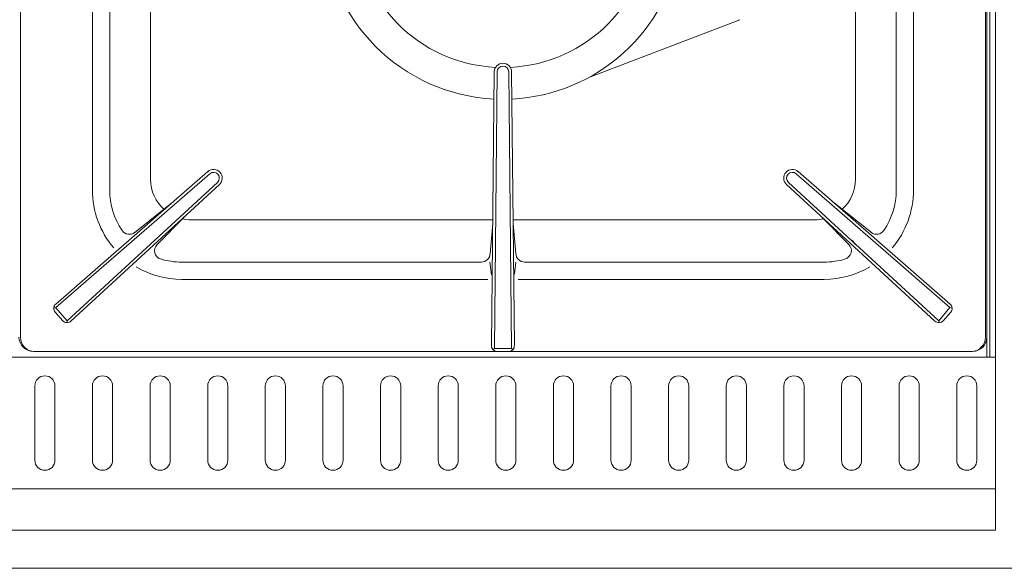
# Model space of a CAD drawing. Header units: inches. Extents: x 382808 to 408593, y -18409 to -9482.
# Tile 340 of 438: x 405165 to 405199, y -17270 to -17251. Entities that reach past the tile are written whole.
import ezdxf

# ---------------------------------------------------------------- set-up
doc = ezdxf.new("R2010")
doc.units = ezdxf.units.IN
doc.header["$LTSCALE"] = 2
doc.header["$MEASUREMENT"] = 0
doc.layers.add('!!!LOZAMET_Nr_pióra__9', color=220, linetype='CONTINUOUS', lineweight=0)

msp = doc.modelspace()

# ---------------------------------------------------------------- linework, layer by layer
at = {"layer": '!!!LOZAMET_Nr_pióra__9', "color": 7, "linetype": 'Continuous', "lineweight": 0}
for p, q in [((405198.444, -17262.846), (405198.444, -17198.846)), ((405198.244, -17262.512), (405198.244, -17210.519)), ((405164.594, -17233.046), (405164.594, -17262.046)), ((405198.144, -17233.046), (405198.144, -17262.045)), ((405198.444, -17233.096), (405198.444, -17262.846)), ((405193.576, -17256.577), (405193.576, -17238.514)), ((405198.094, -17262.046), (405198.094, -17247.146)), ((405169.112, -17247.906), (405169.112, -17256.577)), ((405167.094, -17256.946), (405167.094, -17248.074)), ((405167.694, -17248.293), (405167.694, -17256.946)), ((405194.994, -17256.946), (405194.994, -17248.293)), ((405195.594, -17256.946), (405195.594, -17248.074)), ((405189.57, -17251.037), (405184.326, -17253.039)), ((405181.044, -17252.845), (405180.946, -17262.343)), ((405181.144, -17252.846), (405181.045, -17262.446)), ((405181.544, -17252.846), (405181.643, -17262.446)), ((405181.644, -17252.845), (405181.742, -17262.343)), ((405171.1, -17256.308), (405165.819, -17260.901)), ((405171.166, -17256.383), (405165.827, -17261.024)), ((405191.522, -17256.383), (405196.861, -17261.024)), ((405191.588, -17256.308), (405196.869, -17260.901)), ((405171.432, -17256.681), (405166.213, -17261.484)), ((405171.5, -17256.755), (405166.349, -17261.493)), ((405191.188, -17256.755), (405196.339, -17261.493)), ((405191.256, -17256.681), (405196.475, -17261.484)), ((405168.56, -17258.416), (405169.852, -17257.393)), ((405194.131, -17258.418), (405192.836, -17257.393)), ((405170.276, -17257.881), (405169.336, -17258.839)), ((405192.412, -17257.881), (405193.352, -17258.839)), ((405170.512, -17257.977), (405180.991, -17257.977)), ((405180.989, -17258.108), (405180.897, -17259.149)), ((405181.697, -17257.977), (405192.176, -17257.977)), ((405181.791, -17259.149), (405181.7, -17258.108)), ((405193.474, -17258.699), (405193.562, -17258.82)), ((405170.194, -17259.446), (405180.597, -17259.446)), ((405180.894, -17259.446), (405180.95, -17259.89)), ((405181.794, -17259.446), (405181.741, -17259.863)), ((405182.091, -17259.446), (405192.494, -17259.446)), ((405180.819, -17260.046), (405170.194, -17260.046)), ((405181.868, -17260.046), (405192.494, -17260.046)), ((405165.751, -17261.04), (405165.827, -17261.024)), ((405196.475, -17261.484), (405196.861, -17261.024)), ((405196.937, -17261.04), (405196.861, -17261.024)), ((405198.144, -17262.746), (405198.144, -17260.746)), ((405165.801, -17261.186), (405166.064, -17261.479)), ((405166.213, -17261.484), (405165.82, -17261.031)), ((405196.886, -17261.186), (405196.624, -17261.479)), ((405166.204, -17261.546), (405166.213, -17261.484)), ((405196.484, -17261.546), (405196.475, -17261.484)), ((405197.644, -17262.545), (405165.044, -17262.545)), ((405165.094, -17262.546), (405197.594, -17262.546)), ((405181.045, -17262.44), (405181, -17262.482)), ((405181.643, -17262.446), (405181.045, -17262.44)), ((405181.684, -17262.485), (405181.643, -17262.446)), ((405198.244, -17262.746), (405198.244, -17262.512)), ((405198.444, -17262.746), (405128.444, -17262.746)), ((405198.344, -17262.746), (405163.444, -17262.746)), ((405198.344, -17262.746), (405198.146, -17262.746)), ((405198.444, -17262.746), (405198.444, -17268.746)), ((405198.444, -17268.566), (405198.444, -17263.026)), ((405165.094, -17263.742), (405165.094, -17266.319)), ((405165.794, -17266.319), (405165.794, -17263.742)), ((405167.094, -17263.742), (405167.094, -17266.319)), ((405167.794, -17266.319), (405167.794, -17263.742)), ((405169.094, -17263.742), (405169.094, -17266.319)), ((405169.794, -17266.319), (405169.794, -17263.742)), ((405171.094, -17263.742), (405171.094, -17266.319)), ((405171.794, -17266.319), (405171.794, -17263.742)), ((405173.094, -17263.742), (405173.094, -17266.319)), ((405173.794, -17266.319), (405173.794, -17263.742)), ((405175.094, -17263.742), (405175.094, -17266.319)), ((405175.794, -17266.319), (405175.794, -17263.742)), ((405177.094, -17263.742), (405177.094, -17266.319)), ((405177.794, -17266.319), (405177.794, -17263.742)), ((405179.094, -17263.742), (405179.094, -17266.319)), ((405179.794, -17266.319), (405179.794, -17263.742)), ((405181.094, -17263.742), (405181.094, -17266.319)), ((405181.794, -17266.319), (405181.794, -17263.742)), ((405183.094, -17263.742), (405183.094, -17266.319)), ((405183.794, -17266.319), (405183.794, -17263.742)), ((405185.094, -17263.742), (405185.094, -17266.319)), ((405185.794, -17266.319), (405185.794, -17263.742)), ((405187.094, -17263.742), (405187.094, -17266.319)), ((405187.794, -17266.319), (405187.794, -17263.742)), ((405189.094, -17263.742), (405189.094, -17266.319)), ((405189.794, -17266.319), (405189.794, -17263.742)), ((405191.094, -17263.742), (405191.094, -17266.319)), ((405191.794, -17266.319), (405191.794, -17263.742)), ((405193.094, -17263.742), (405193.094, -17266.319)), ((405193.794, -17266.319), (405193.794, -17263.742)), ((405195.094, -17263.742), (405195.094, -17266.319)), ((405195.794, -17266.319), (405195.794, -17263.742)), ((405197.094, -17263.742), (405197.094, -17266.319)), ((405197.794, -17266.319), (405197.794, -17263.742)), ((405198.444, -17267.316), (405128.444, -17267.316)), ((405198.444, -17268.746), (405163.444, -17268.746)), ((405198.444, -17268.566), (405198.449, -17268.566)), ((405117.531, -17270.068), (405287.031, -17270.068))]:
    msp.add_line(p, q, dxfattribs=at)
for centre, radius, start, end in [((405181.344, -17247.546), 6.25, 182.8268, 267.1595), ((405181.344, -17247.546), 5.15, 182.8496, 267.1504), ((405181.344, -17247.546), 5.15, 272.8496, 357.1504), ((405181.344, -17247.546), 6.25, 272.8405, 351.3241), ((405181.344, -17252.846), 0.3, 0, 180), ((405181.344, -17252.846), 0.2, 0, 180), ((405171.299, -17256.532), 0.3, 311.8158, 131.8158), ((405191.389, -17256.532), 0.3, 48.1842, 228.1842), ((405170.512, -17256.577), 1.4, 180, 228.5006), ((405171.299, -17256.532), 0.2, 311.8158, 131.8158), ((405191.389, -17256.532), 0.2, 48.1842, 228.1842), ((405192.176, -17256.577), 1.4, 312.1828, 0), ((405170.194, -17256.946), 3.1, 180, 220.3392), ((405170.194, -17256.946), 2.5, 180, 214.1518), ((405192.501, -17256.953), 2.493, 325.8925, 0.164), ((405192.494, -17256.946), 3.1, 319.6608, 0), ((405170.512, -17256.577), 1.4, 257.4267, 270), ((405192.176, -17256.577), 1.4, 270, 282.3438), ((405168.373, -17258.181), 0.3, 214.1518, 308.3575), ((405194.315, -17258.181), 0.3, 231.6425, 325.8482), ((405169.55, -17259.049), 0.3, 135.5463, 252.9705), ((405193.138, -17259.049), 0.3, 287.0295, 44.4537), ((405180.597, -17259.146), 0.3, 270, 359.4154), ((405182.091, -17259.146), 0.3, 180.5846, 270), ((405170.194, -17256.946), 3.1, 239.3642, 270), ((405170.194, -17256.946), 2.5, 252.9705, 270), ((405192.494, -17256.946), 2.5, 270, 287.0295), ((405192.494, -17256.946), 3.1, 270, 300.6358), ((405165.951, -17261.052), 0.2, 130.9975, 221.8158), ((405196.737, -17261.052), 0.2, 318.1842, 49.0025), ((405166.213, -17261.346), 0.2, 221.8158, 312.6342), ((405196.475, -17261.346), 0.2, 227.3658, 318.1842), ((405165.044, -17262.045), 0.5, 180, 270), ((405165.094, -17262.046), 0.5, 180, 270), ((405197.594, -17262.046), 0.5, 270, 0), ((405197.644, -17262.045), 0.5, 270, 0), ((405181.146, -17262.345), 0.2, 179.4154, 270), ((405181.542, -17262.345), 0.2, 270, 0.5846), ((405165.444, -17263.742), 0.35, 0, 180), ((405167.444, -17263.742), 0.35, 0, 180), ((405169.444, -17263.742), 0.35, 0, 180), ((405171.444, -17263.742), 0.35, 0, 180), ((405173.444, -17263.742), 0.35, 0, 180), ((405175.444, -17263.742), 0.35, 0, 180), ((405177.444, -17263.742), 0.35, 0, 180), ((405179.444, -17263.742), 0.35, 0, 180), ((405181.444, -17263.742), 0.35, 0, 180), ((405183.444, -17263.742), 0.35, 0, 180), ((405185.444, -17263.742), 0.35, 0, 180), ((405187.444, -17263.742), 0.35, 0, 180), ((405189.444, -17263.742), 0.35, 0, 180), ((405191.444, -17263.742), 0.35, 0, 180), ((405193.444, -17263.742), 0.35, 0, 180), ((405195.444, -17263.742), 0.35, 0, 180), ((405197.444, -17263.742), 0.35, 0, 180), ((405165.444, -17266.319), 0.35, 180, 0), ((405167.444, -17266.319), 0.35, 180, 0), ((405169.444, -17266.319), 0.35, 180, 0), ((405171.444, -17266.319), 0.35, 180, 0), ((405173.444, -17266.319), 0.35, 180, 0), ((405175.444, -17266.319), 0.35, 180, 0), ((405177.444, -17266.319), 0.35, 180, 0), ((405179.444, -17266.319), 0.35, 180, 0), ((405181.444, -17266.319), 0.35, 180, 0), ((405183.444, -17266.319), 0.35, 180, 0), ((405185.444, -17266.319), 0.35, 180, 0), ((405187.444, -17266.319), 0.35, 180, 0), ((405189.444, -17266.319), 0.35, 180, 0), ((405191.444, -17266.319), 0.35, 180, 0), ((405193.444, -17266.319), 0.35, 180, 0), ((405195.444, -17266.319), 0.35, 180, 0), ((405197.444, -17266.319), 0.35, 180, 0)]:
    msp.add_arc(centre, radius, start, end, dxfattribs=at)

doc.saveas('drawing.dxf')
